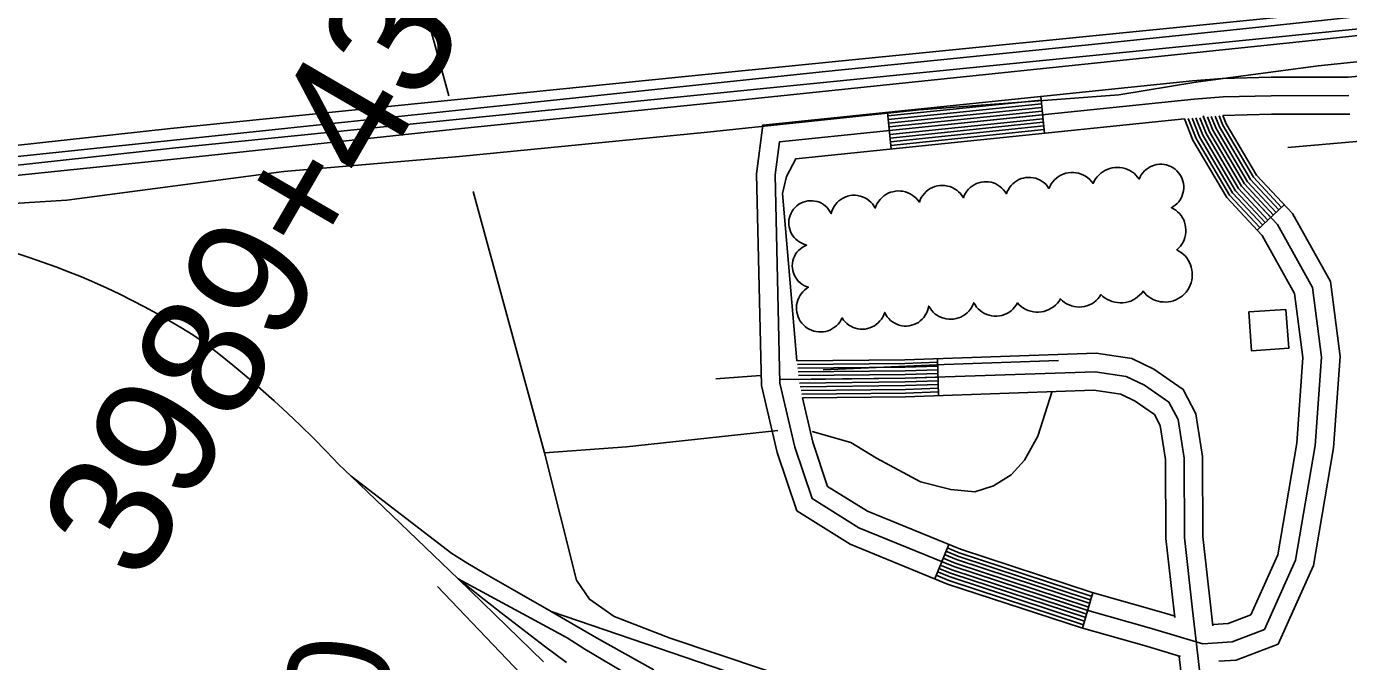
# Model space of a CAD drawing. Extents: x 3445503 to 3483459, y 540493 to 566012.
# Drawn here: x 3468672 to 3469745, y 553686 to 554201 of the extents above; entities that cross this region are included whole.
import ezdxf

# ---------------------------------------------------------------- set-up
doc = ezdxf.new("R2010")
doc.units = 0
for name, color, linetype in [('V-BLDG-OTLN', 7, 'Continuous'), ('V-RAIL-TRAK', 7, 'Continuous'), ('V-RIVR-RANG-IDEN', 7, 'Continuous'), ('V-ROAD-CNTR', 7, 'Continuous'), ('V-SITE-STRC', 7, 'Continuous'), ('V-SURV-IDEN', 7, 'Continuous'), ('V-TOPO-SHOR', 7, 'Continuous')]:
    doc.layers.add(name, color=color, linetype=linetype)

msp = doc.modelspace()

# ---------------------------------------------------------------- linework, layer by layer
at = {"layer": 'V-BLDG-OTLN'}
msp.add_lwpolyline([(3469694.4, 553971.9), (3469696.6, 553940.4), (3469666.5, 553938.3), (3469664.3, 553969.8)], close=True, dxfattribs=at)
at = {"layer": 'V-RAIL-TRAK'}
for points in [[(3470910.4, 554331), (3470517.4, 554289.1), (3470419.3, 554279), (3470321.3, 554268.9), (3470223.3, 554258.6), (3470125.3, 554248.2), (3470009.1, 554235.8), (3469892.8, 554223.6), (3469776.6, 554211.7), (3469662, 554199.7), (3469547.4, 554187.8), (3469432.8, 554176.1), (3469318.1, 554164.6), (3469195, 554151.5), (3469071.8, 554138.4), (3468948.7, 554125.5), (3468825.5, 554112.7), (3468737.4, 554103.3), (3468649.3, 554094.1)], [(3468406.9, 554054), (3468802.6, 554094.8), (3468914, 554106.7), (3469025.4, 554118.4), (3469136.9, 554129.9), (3469248.3, 554141.3), (3469705.2, 554188.8), (3469856.3, 554205), (3470007.4, 554220.7), (3470158.6, 554236.2), (3470282.1, 554249.3), (3470405.6, 554262.3), (3470529.2, 554275.1), (3470652.8, 554287.6), (3470690.1, 554291), (3470727.4, 554294.6), (3470764.6, 554298.5), (3470801.9, 554302.5), (3470839.1, 554306.7)], [(3468663.9, 554017.4), (3468674.7, 554013.9), (3468685.4, 554010.3), (3468696.1, 554006.5), (3468706.6, 554002.4), (3468717.1, 553998.2), (3468727.5, 553993.8), (3468737.8, 553989.1), (3468748.1, 553984.3), (3468758.2, 553979.2), (3468768.2, 553974), (3468778.1, 553968.6), (3468788, 553963), (3468797.7, 553957.2), (3468807.3, 553951.2), (3468816.7, 553945), (3468828.4, 553935.9), (3468839.8, 553926.7), (3468851.1, 553917.3), (3468862.3, 553907.6), (3468873.3, 553897.8), (3468884.1, 553887.9), (3468894.8, 553877.7)], [(3468894.8, 553877.7), (3468905.3, 553867.4), (3468915.7, 553856.9), (3468925.8, 553846.2), (3468935.8, 553836.7), (3469022.8, 553753.6), (3469091.8, 553686.2)], [(3468935.8, 553836.7), (3469017.5, 553774), (3469030.5, 553765.9), (3469043.7, 553758), (3469057, 553750.4), (3469070.4, 553743), (3469098.1, 553726.9), (3469134.9, 553705.8), (3469167.4, 553687.5), (3469181.4, 553679.6)], [(3469154.8, 553679.2), (3469140.1, 553687.8), (3469125.5, 553696.6), (3469111.1, 553705.6), (3469022.8, 553753.6)], [(3469022.8, 553753.6), (3469040, 553739.7), (3469057.5, 553725.9), (3469075.1, 553712.3), (3469092.8, 553699), (3469110.7, 553685.8)], [(3469098.1, 553726.9), (3469304.8, 553656.4), (3469332.7, 553648.3), (3469360.6, 553640.4), (3469388.5, 553632.7), (3469416.5, 553625.2), (3469444.6, 553617.9), (3469472.7, 553610.9), (3469500.9, 553604), (3469529.1, 553597.3), (3469587.3, 553583.3), (3469646.7, 553568.7), (3469703.5, 553554.6), (3469761.5, 553539.9)]]:
    msp.add_lwpolyline(points, dxfattribs=at)
at = {"layer": 'V-ROAD-CNTR'}
for p, q in [((3469498.4, 554114.6), (3469495.4, 554144.5)), ((3469374.1, 554101.9), (3469371, 554131.7)), ((3469671.1, 554036.1), (3469693, 554056.6)), ((3469412.5, 553902), (3469411.5, 553932)), ((3469420.7, 553781.4), (3469409.4, 553753.6)), ((3469537.6, 553742.3), (3469529.4, 553713.4))]:
    msp.add_line(p, q, dxfattribs=at)
for points in [[(3468138.8, 554033.2), (3468296, 554064.4), (3468789.2, 554118.6), (3469204.1, 554160.3), (3469751.8, 554215.1), (3470124.8, 554253.4), (3470516.2, 554290), (3470698.3, 554312.8), (3470863.5, 554331.1), (3471003.4, 554347.6), (3471107.5, 554365), (3471215, 554386.8), (3471325.3, 554412.7), (3471414.4, 554432.1), (3471545.7, 554474.3), (3471680, 554520), (3471868.9, 554605.8), (3472145.4, 554763.4), (3472596.5, 555045.8), (3473094.6, 555368.2), (3473178, 555426.6), (3473377.1, 555552.8), (3473631.6, 555713.7), (3473954.3, 555918.9)], [(3468297.7, 554048.5), (3468790.8, 554102.7), (3469205.7, 554144.4), (3469753.4, 554199.2), (3470126.3, 554237.5), (3470517.9, 554274.1), (3470700.2, 554296.9), (3470865.3, 554315.2), (3471005.6, 554331.8), (3471110.4, 554349.3), (3471218.4, 554371.2), (3471328.8, 554397.1), (3471418.6, 554416.6), (3471550.7, 554459.1), (3471685.9, 554505.2), (3471876.2, 554591.5), (3472153.6, 554749.6), (3472605.1, 555032.3), (3473103.6, 555354.9), (3473186.8, 555413.2), (3473385.7, 555539.3), (3473640.2, 555700.2), (3473962.8, 555905.4)], [(3470090.3, 554191.2), (3469744.8, 554160.2), (3469682.3, 554160.1), (3469642.5, 554159.1), (3469618.6, 554157.1), (3469269.9, 554121.3), (3469264.8, 554081.7), (3469268.8, 553910.3), (3469281.5, 553856), (3469297.5, 553808.7), (3469340.9, 553781.5), (3469419.8, 553749.3), (3469528.5, 553713.7), (3469581.1, 553698.8), (3469608.7, 553690.6)], [(3469745.5, 554145.2), (3469682.5, 554145.1), (3469643.4, 554144.1), (3469620, 554142.2), (3469283.3, 554107.6), (3469279.8, 554080.9), (3469283.8, 553912.2), (3469295.9, 553860.1), (3469310, 553818.5), (3469347.8, 553794.9), (3469425, 553763.4), (3469532.8, 553728), (3469585.3, 553713.2), (3469627, 553700.8), (3469650.8, 553702.5), (3469676.9, 553712.4), (3469702.2, 553768.6), (3469718, 553861.6), (3469723.3, 553933.2), (3469715.9, 553989.7), (3469687.4, 554040.6), (3469658.3, 554071.8), (3469632.3, 554115.8), (3469627.1, 554128.9)], [(3469495.7, 554141.5), (3469371.3, 554128.7)], [(3469496, 554138.5), (3469371.6, 554125.7)], [(3469496.3, 554135.5), (3469372, 554122.8)], [(3469496.6, 554132.5), (3469372.3, 554119.8)], [(3469496.9, 554129.5), (3469372.6, 554116.8)], [(3469639.8, 553686.7), (3469654.1, 553687.7), (3469688, 553700.6), (3469716.7, 553764.2), (3469732.9, 553859.8), (3469738.4, 553933.7), (3469730.4, 553994.5), (3469699.6, 554049.5), (3469670.4, 554080.8), (3469645.8, 554122.4), (3469643.1, 554129.1)], [(3469746.1, 554130.2), (3469682.7, 554130.1), (3469643.1, 554129.1)], [(3469644.9, 554129.1), (3469644.9, 554129.1)], [(3469612, 554126.3), (3469296.6, 554093.9), (3469289.2, 554079.5), (3469285.8, 554065.9), (3469297.4, 553930.1)], [(3469497.2, 554126.5), (3469372.9, 554113.8)], [(3469497.5, 554123.6), (3469373.2, 554110.8)], [(3469497.8, 554120.6), (3469373.5, 554107.8)], [(3469635.2, 553716.4), (3469647.5, 553717.3), (3469665.8, 553724.2), (3469687.8, 553773), (3469703.1, 553863.4), (3469708.2, 553932.8), (3469701.4, 553984.9), (3469675.2, 554031.7), (3469646.3, 554062.7), (3469618.7, 554109.2), (3469612, 554126.3)], [(3469673.3, 554038.2), (3469648.7, 554064.5), (3469621.4, 554110.5), (3469615.1, 554126.6)], [(3469675.5, 554040.2), (3469651.1, 554066.3), (3469624.2, 554111.8), (3469618.2, 554126.9)], [(3469677.7, 554042.2), (3469653.5, 554068.1), (3469626.9, 554113.2), (3469621.3, 554127.1)], [(3469679.8, 554044.3), (3469655.9, 554070), (3469629.6, 554114.5), (3469624.5, 554127.3)], [(3469682, 554046.3), (3469658.3, 554071.8), (3469632.3, 554115.8), (3469627.6, 554127.6)], [(3469684.2, 554048.4), (3469660.8, 554073.6), (3469635, 554117.1), (3469630.7, 554127.9)], [(3469686.4, 554050.4), (3469663.2, 554075.4), (3469637.7, 554118.5), (3469633.8, 554128.2)], [(3469688.6, 554052.5), (3469665.6, 554077.2), (3469640.4, 554119.8), (3469636.9, 554128.4)], [(3469690.8, 554054.5), (3469668, 554079), (3469643.1, 554121.1), (3469640.1, 554128.7)], [(3469498.1, 554117.6), (3469373.8, 554104.8)], [(3469635.1, 553715.3), (3469633.4, 553730.1), (3469627, 553787.9), (3469626.7, 553852.6), (3469621.2, 553887.3), (3469611.1, 553907.1), (3469587.3, 553923.4), (3469569.3, 553932.1), (3469540.3, 553936.4), (3469385.1, 553931.1), (3469297.4, 553930.1)], [(3469411.6, 553929), (3469385.1, 553928.1), (3469297.9, 553927.1)], [(3469411.7, 553926), (3469385.2, 553925.1), (3469298.2, 553924.2)], [(3469283.7, 553915), (3469385.4, 553916.1), (3469539.5, 553921.4), (3469564.8, 553917.6), (3469579.7, 553910.4), (3469599.4, 553896.8), (3469606.8, 553882.6), (3469611.7, 553851.4), (3469612, 553787), (3469618.5, 553728.4), (3469628.7, 553640), (3469634.7, 553575.6), (3469649.5, 553419.6)], [(3469411.8, 553923), (3469385.3, 553922.1), (3469298.5, 553921.2)], [(3469411.9, 553920), (3469385.3, 553919.1), (3469298.8, 553918.2)], [(3469412, 553917), (3469385.4, 553916.1), (3469299.1, 553915.2)], [(3469412.1, 553914), (3469385.5, 553913.1), (3469299.6, 553912.2)], [(3469412.2, 553911), (3469385.5, 553910.1), (3469300.2, 553909.2)], [(3469412.3, 553908), (3469385.6, 553907.1), (3469300.9, 553906.2)], [(3469412.4, 553905), (3469385.7, 553904.1), (3469301.5, 553903.2)], [(3469604.1, 553722.2), (3469603.6, 553726.7), (3469597, 553786.1), (3469596.7, 553850.2), (3469592.3, 553877.9), (3469587.8, 553886.6), (3469572.1, 553897.4), (3469560.4, 553903.1), (3469538.6, 553906.3), (3469385.7, 553901.1), (3469302, 553900.2)], [(3469301.6, 553901.8), (3469301.6, 553901.8)], [(3469302, 553900.2), (3469310.4, 553864.2), (3469322.5, 553828.4), (3469354.7, 553808.3), (3469430.2, 553777.5), (3469537.2, 553742.4), (3469589.5, 553727.6), (3469604.4, 553723.1)], [(3469418.4, 553775.8), (3469428.1, 553771.9), (3469535.5, 553736.6), (3469536, 553736.5)], [(3469419.6, 553778.6), (3469429.2, 553774.7), (3469536.3, 553739.5), (3469536.8, 553739.4)], [(3469413.9, 553764.7), (3469424, 553760.6), (3469532, 553725.2), (3469532.7, 553724.9)], [(3469415, 553767.5), (3469425, 553763.4), (3469532.8, 553728), (3469533.5, 553727.8)], [(3469416.2, 553770.3), (3469426.1, 553766.2), (3469533.7, 553730.9), (3469534.4, 553730.7)], [(3469417.3, 553773.1), (3469427.1, 553769.1), (3469534.6, 553733.8), (3469535.2, 553733.6)], [(3469410.5, 553756.4), (3469420.9, 553752.2), (3469529.3, 553716.5), (3469530.3, 553716.3)], [(3469411.6, 553759.2), (3469421.9, 553755), (3469530.2, 553719.4), (3469531.1, 553719.2)], [(3469412.8, 553761.9), (3469422.9, 553757.8), (3469531.1, 553722.3), (3469531.9, 553722.1)], [(3469634.2, 553424.1), (3469619.8, 553574.2), (3469613.7, 553638.4), (3469607.7, 553690.5)]]:
    msp.add_lwpolyline(points, dxfattribs=at)
at = {"layer": 'V-SITE-STRC'}
for points in [[(3469421.7, 554071.4), (3469423.6, 554070.6), (3469425.5, 554069.7), (3469427.2, 554068.6), (3469428.8, 554067.2), (3469430.2, 554065.8), (3469431.5, 554064.2), (3469432.6, 554062.4), (3469433.4, 554064.3), (3469434.3, 554066.1), (3469435.4, 554067.7), (3469436.7, 554069.3), (3469438.2, 554070.7), (3469439.8, 554071.9), (3469441.5, 554073), (3469443.3, 554073.9), (3469445.1, 554074.5), (3469447.1, 554075), (3469449.1, 554075.3), (3469451.1, 554075.4), (3469453.1, 554075.3), (3469455.1, 554074.9), (3469457, 554074.4), (3469458.9, 554073.6), (3469460.6, 554072.7), (3469462.3, 554071.6), (3469463.9, 554070.3), (3469465.3, 554068.9), (3469466.5, 554067.3), (3469467.6, 554065.6), (3469468.3, 554067.4), (3469469.2, 554069.2), (3469470.2, 554070.9), (3469471.4, 554072.4), (3469472.8, 554073.8), (3469474.4, 554075.1), (3469476, 554076.2), (3469477.7, 554077.1), (3469479.6, 554077.9), (3469481.5, 554078.4), (3469483.4, 554078.8), (3469485.4, 554078.9), (3469487.4, 554078.9), (3469489.4, 554078.6), (3469491.3, 554078.2), (3469493.1, 554077.5), (3469494.9, 554076.7), (3469496.6, 554075.6), (3469498.2, 554074.4), (3469499.7, 554073.1), (3469501, 554071.6), (3469502.1, 554070), (3469503, 554071.9), (3469504, 554073.7), (3469505.3, 554075.4), (3469506.7, 554077), (3469508.2, 554078.4), (3469509.9, 554079.6), (3469511.8, 554080.6), (3469513.7, 554081.5), (3469515.7, 554082.2), (3469517.7, 554082.6), (3469519.8, 554082.8), (3469521.9, 554082.9), (3469524, 554082.7), (3469526.1, 554082.2), (3469528.1, 554081.6), (3469530, 554080.8), (3469531.8, 554079.8), (3469533.6, 554078.6), (3469535.2, 554077.2), (3469536.6, 554075.6), (3469537.9, 554074), (3469538.8, 554075.8), (3469539.8, 554077.6), (3469541.1, 554079.3), (3469542.5, 554080.8), (3469544.1, 554082.2), (3469545.7, 554083.5), (3469547.5, 554084.6), (3469549.4, 554085.4), (3469551.4, 554086.1), (3469553.4, 554086.6), (3469555.5, 554086.9), (3469557.6, 554087), (3469559.7, 554086.9), (3469561.7, 554086.6), (3469563.8, 554086.1), (3469565.7, 554085.4), (3469567.6, 554084.5), (3469569.4, 554083.4), (3469571.1, 554082.2), (3469572.6, 554080.8), (3469574, 554079.2), (3469575.3, 554077.5), (3469576.1, 554079.3), (3469577, 554081), (3469578.2, 554082.6), (3469579.5, 554084.1), (3469580.9, 554085.4), (3469582.5, 554086.5)], [(3469582.5, 554086.5), (3469584.2, 554087.5), (3469586, 554088.3), (3469587.8, 554088.9), (3469589.7, 554089.3), (3469591.7, 554089.5), (3469593.6, 554089.6), (3469595.6, 554089.4), (3469597.5, 554089), (3469599.3, 554088.4), (3469601.1, 554087.6), (3469602.8, 554086.6), (3469604.4, 554085.5), (3469605.9, 554084.2), (3469607.2, 554082.7), (3469608.3, 554081.2), (3469609.3, 554079.5), (3469610.1, 554077.7), (3469610.8, 554075.8), (3469611.2, 554073.9), (3469611.4, 554072), (3469611.4, 554070), (3469611.2, 554068.1), (3469610.8, 554066.2), (3469610.2, 554064.3), (3469609.5, 554062.5), (3469608.5, 554060.8), (3469607.4, 554059.2), (3469606.1, 554057.8), (3469604.6, 554056.5), (3469603, 554055.3), (3469601.4, 554054.3), (3469603.2, 554053.4), (3469604.9, 554052.2), (3469606.5, 554050.9), (3469608, 554049.5), (3469609.3, 554047.9), (3469610.4, 554046.2), (3469611.4, 554044.4), (3469612.1, 554042.5), (3469612.7, 554040.5), (3469613, 554038.5), (3469613.2, 554036.4), (3469613.2, 554034.4), (3469612.9, 554032.3), (3469612.4, 554030.3), (3469611.8, 554028.4), (3469610.9, 554026.5), (3469609.9, 554024.7), (3469608.7, 554023.1), (3469607.3, 554021.6), (3469605.8, 554020.2), (3469607.6, 554019.2), (3469609.4, 554018), (3469611, 554016.7), (3469612.5, 554015.2), (3469613.9, 554013.6), (3469615.1, 554011.8), (3469616.1, 554010), (3469617, 554008), (3469617.6, 554006), (3469618.1, 554004), (3469618.4, 554001.8), (3469618.4, 553999.7), (3469618.3, 553997.6), (3469618, 553995.5), (3469617.4, 553993.5), (3469616.7, 553991.5), (3469615.8, 553989.6), (3469614.7, 553987.7), (3469613.5, 553986), (3469612, 553984.5), (3469610.5, 553983), (3469608.8, 553981.7), (3469607, 553980.6), (3469605.1, 553979.7), (3469603.1, 553978.9), (3469601.1, 553978.4), (3469599, 553978), (3469596.9, 553977.8), (3469594.7, 553977.9), (3469592.6, 553978.1), (3469590.6, 553978.6), (3469588.5, 553979.2), (3469586.6, 553980), (3469584.7, 553981), (3469583, 553982.2), (3469581.3, 553983.5), (3469579.8, 553985), (3469578.5, 553986.7), (3469577.1, 553984.9), (3469575.6, 553983.4), (3469574, 553982)], [(3469301.9, 554022.2), (3469303.6, 554023.2), (3469305.4, 554024), (3469303.3, 554024.8), (3469301.5, 554025.5), (3469299.8, 554026.4), (3469298.2, 554027.4), (3469296.7, 554028.7), (3469295.4, 554030.1), (3469294.2, 554031.6), (3469293.2, 554033.2), (3469292.4, 554035), (3469291.7, 554036.8), (3469291.3, 554038.7), (3469291, 554040.6), (3469291, 554042.5), (3469291.1, 554044.4), (3469291.5, 554046.3), (3469292.1, 554048.1), (3469292.8, 554049.9), (3469293.8, 554051.6), (3469294.9, 554053.2), (3469296.1, 554054.6), (3469297.6, 554055.9), (3469299.1, 554057.1), (3469300.8, 554058), (3469302.6, 554058.8), (3469304.4, 554059.4), (3469306.3, 554059.8), (3469308.2, 554060), (3469310.1, 554060), (3469312, 554059.7), (3469313.9, 554059.3), (3469315.8, 554058.7), (3469317.5, 554057.9), (3469319.2, 554056.9), (3469320.7, 554055.7), (3469322.1, 554054.4), (3469323.3, 554052.9), (3469324.4, 554051.3), (3469325.4, 554049.6), (3469325.9, 554051.6), (3469326.7, 554053.5), (3469327.7, 554055.3), (3469328.8, 554056.9), (3469330.1, 554058.5), (3469331.6, 554059.9), (3469333.2, 554061.1), (3469335, 554062.1), (3469336.8, 554063), (3469338.7, 554063.7), (3469340.7, 554064.1), (3469342.7, 554064.4), (3469344.7, 554064.4), (3469346.8, 554064.2), (3469348.8, 554063.8), (3469350.7, 554063.2), (3469352.6, 554062.4), (3469354.3, 554061.4), (3469356, 554060.3), (3469357.5, 554058.9), (3469358.9, 554057.4), (3469360.1, 554055.8), (3469361.1, 554054), (3469361.8, 554056), (3469362.8, 554057.8), (3469363.9, 554059.5), (3469365.1, 554061.1), (3469366.6, 554062.6), (3469368.1, 554063.9), (3469369.8, 554065), (3469371.6, 554066), (3469373.5, 554066.8), (3469375.5, 554067.3), (3469377.5, 554067.7), (3469379.5, 554067.9), (3469381.6, 554067.8), (3469383.6, 554067.6), (3469385.6, 554067.1), (3469387.5, 554066.5), (3469389.4, 554065.6), (3469391.1, 554064.6), (3469392.8, 554063.4), (3469394.3, 554062), (3469395.7, 554060.5), (3469396.9, 554058.9), (3469397.6, 554060.8), (3469398.5, 554062.6), (3469399.7, 554064.3), (3469401, 554065.9), (3469402.4, 554067.4), (3469404, 554068.7), (3469405.8, 554069.8), (3469407.6, 554070.7), (3469409.5, 554071.5), (3469411.5, 554072), (3469413.6, 554072.3), (3469415.6, 554072.4), (3469417.7, 554072.3), (3469419.7, 554071.9), (3469421.7, 554071.4)], [(3469401.7, 553967.1), (3469400.6, 553965.4), (3469399.2, 553963.9), (3469397.7, 553962.6), (3469396.1, 553961.4), (3469394.3, 553960.4), (3469392.5, 553959.6), (3469390.6, 553959), (3469388.6, 553958.6), (3469386.6, 553958.4), (3469384.6, 553958.4), (3469382.6, 553958.7), (3469380.6, 553959.1), (3469378.7, 553959.8), (3469376.9, 553960.7), (3469375.2, 553961.7), (3469373.6, 553963), (3469372.1, 553964.4), (3469370.8, 553965.9), (3469369.7, 553967.6), (3469368.8, 553969.4), (3469368.1, 553967.5), (3469367.2, 553965.7), (3469366.2, 553964), (3469364.9, 553962.5), (3469363.6, 553961), (3469362, 553959.7), (3469360.4, 553958.6), (3469358.6, 553957.7), (3469356.8, 553956.9), (3469354.9, 553956.4), (3469352.9, 553956), (3469350.9, 553955.9), (3469349, 553956), (3469347, 553956.2), (3469345.1, 553956.7), (3469343.2, 553957.3), (3469341.4, 553958.2), (3469339.7, 553959.2), (3469338.1, 553960.5), (3469336.7, 553961.8), (3469335.4, 553963.3), (3469334.3, 553965), (3469333.3, 553963.2), (3469332.3, 553961.6), (3469331, 553960), (3469329.6, 553958.6), (3469328.1, 553957.4), (3469326.5, 553956.3), (3469324.7, 553955.4), (3469322.9, 553954.6), (3469321, 553954.1), (3469319, 553953.7), (3469317.1, 553953.6), (3469315.1, 553953.6), (3469313.1, 553953.9), (3469311.2, 553954.3), (3469309.3, 553955), (3469307.5, 553955.8), (3469305.8, 553956.8), (3469304.3, 553958), (3469302.8, 553959.3), (3469301.5, 553960.8), (3469300.3, 553962.4), (3469299.3, 553964.1), (3469298.5, 553965.9), (3469297.9, 553967.8), (3469297.4, 553969.7), (3469297.2, 553971.7), (3469297.2, 553973.6), (3469297.3, 553975.6), (3469297.7, 553977.5), (3469298.2, 553979.4), (3469299, 553981.3), (3469299.9, 553983), (3469301, 553984.6), (3469302.3, 553986.2), (3469303.7, 553987.5), (3469305.2, 553988.8), (3469306.9, 553989.8), (3469305.1, 553990.5), (3469303.3, 553991.3), (3469301.6, 553992.3), (3469300.1, 553993.5), (3469298.7, 553994.9), (3469297.4, 553996.4), (3469296.3, 553998), (3469295.4, 553999.8), (3469294.7, 554001.6), (3469294.2, 554003.5), (3469293.9, 554005.4), (3469293.8, 554007.3), (3469294, 554009.3), (3469294.3, 554011.2), (3469294.8, 554013.1), (3469295.6, 554014.9), (3469296.5, 554016.6), (3469297.6, 554018.2), (3469298.9, 554019.7), (3469300.4, 554021), (3469301.9, 554022.2)], [(3469574, 553982), (3469572.2, 553980.7), (3469570.3, 553979.6), (3469568.4, 553978.7), (3469566.3, 553978.1), (3469564.2, 553977.6), (3469562, 553977.3), (3469559.9, 553977.2), (3469557.7, 553977.4), (3469555.6, 553977.7), (3469553.5, 553978.3), (3469551.4, 553979), (3469549.5, 553980), (3469547.6, 553981.1), (3469545.9, 553982.4), (3469544.3, 553983.9), (3469543.2, 553982.1), (3469541.8, 553980.5), (3469540.3, 553979), (3469538.6, 553977.6), (3469536.8, 553976.5), (3469534.9, 553975.5), (3469532.9, 553974.8), (3469530.9, 553974.2), (3469528.8, 553973.9), (3469526.6, 553973.8), (3469524.5, 553973.9), (3469522.4, 553974.2), (3469520.4, 553974.7), (3469518.4, 553975.5), (3469516.4, 553976.4), (3469514.6, 553977.6), (3469513, 553978.9), (3469511.4, 553980.4), (3469510.3, 553978.6), (3469508.9, 553976.9), (3469507.4, 553975.3), (3469505.7, 553974), (3469503.9, 553972.8), (3469502, 553971.7), (3469500, 553970.9), (3469498, 553970.3), (3469495.9, 553969.9), (3469493.7, 553969.7), (3469491.6, 553969.7), (3469489.4, 553970), (3469487.3, 553970.4), (3469485.2, 553971.1), (3469483.3, 553971.9), (3469481.4, 553973), (3469479.6, 553974.2), (3469478, 553975.6), (3469476.5, 553977.2), (3469475.5, 553975.4), (3469474.2, 553973.7), (3469472.8, 553972.2), (3469471.3, 553970.8), (3469469.6, 553969.5), (3469467.8, 553968.5), (3469465.9, 553967.7), (3469463.9, 553967), (3469461.9, 553966.6), (3469459.8, 553966.4), (3469457.7, 553966.4), (3469455.7, 553966.6), (3469453.6, 553967.1), (3469451.6, 553967.7), (3469449.7, 553968.6), (3469447.9, 553969.6), (3469446.3, 553970.9), (3469444.7, 553972.3), (3469443.4, 553973.8), (3469442.1, 553975.5), (3469441.1, 553977.3), (3469440.4, 553975.5), (3469439.4, 553973.7), (3469438.3, 553972), (3469437, 553970.4), (3469435.6, 553969), (3469434, 553967.8), (3469432.3, 553966.7), (3469430.5, 553965.7), (3469428.7, 553965), (3469426.7, 553964.4), (3469424.7, 553964.1), (3469422.7, 553963.9), (3469420.7, 553964), (3469418.7, 553964.2), (3469416.7, 553964.7), (3469414.8, 553965.3), (3469413, 553966.2), (3469411.2, 553967.2), (3469409.6, 553968.4), (3469408.1, 553969.7), (3469406.8, 553971.2), (3469405.6, 553972.8), (3469404.5, 553974.6), (3469404.1, 553972.6), (3469403.5, 553970.7), (3469402.7, 553968.8), (3469401.7, 553967.1)]]:
    msp.add_lwpolyline(points, dxfattribs=at)
at = {"layer": 'V-TOPO-SHOR'}
for p, q in [((3469092.8, 553855.6), (3469034.8, 554067.4)), ((3469268, 553918.3), (3469231.8, 553915.5))]:
    msp.add_line(p, q, dxfattribs=at)
for points in [[(3469015, 554145), (3468967.1, 554320.1), (3468892.4, 554614.7)], [(3469023.8, 554095.8), (3469225.1, 554115.5), (3469396.7, 554133.7), (3469558.7, 554145.9), (3469621.3, 554156.1), (3469720.6, 554169.2), (3469845.8, 554182.4), (3469997.4, 554201.1), (3470174.3, 554216)], [(3470443.3, 553350.9), (3470384.4, 553537.7), (3470295.6, 553818.6), (3470195.7, 554139.3), (3470169, 554140.7), (3470143.2, 554144.1), (3470116.7, 554145.8), (3470081.2, 554141.7), (3469969.6, 554129.2), (3469868.3, 554121.9), (3469820.9, 554114.7), (3469751.5, 554108.1), (3469696, 554103.1)], [(3468575.5, 554052.3), (3468705, 554060.4), (3468881.1, 554083.7), (3469023.8, 554095.8)], [(3469318.9, 553922.8), (3469417.1, 553927.3), (3469509.7, 553930.5)], [(3469310, 553872.9), (3469341.4, 553864), (3469362.1, 553851.3), (3469397.8, 553832.2), (3469422.4, 553825.9), (3469441.8, 553824.1), (3469457.2, 553828.8), (3469471.4, 553837.9), (3469482.3, 553849.6), (3469493.1, 553869.1), (3469504.7, 553905.6)], [(3469310, 553666.8), (3469194.7, 553705.3), (3469149.4, 553723), (3469129.3, 553737.1), (3469118.8, 553752.5), (3469092.8, 553855.6), (3469159.3, 553860.6), (3469282, 553873.7)], [(3469258.8, 553229.3), (3469227.6, 553333.7), (3469199, 553441.3), (3469172.3, 553549), (3469162.7, 553585.6), (3469162.3, 553587), (3469095.9, 553653), (3469006, 553747.2)]]:
    msp.add_lwpolyline(points, dxfattribs=at)

# ---------------------------------------------------------------- texts
at = {"layer": 'V-RIVR-RANG-IDEN'}
msp.add_text('D-080', height=83, rotation=81.8496, dxfattribs=at).set_placement((3468928.6, 553400.4))
at = {"layer": 'V-SURV-IDEN'}
msp.add_text('3989+43.6', height=100, rotation=59.8315, dxfattribs=at).set_placement((3468765.6, 553747.6))

doc.saveas('drawing.dxf')
